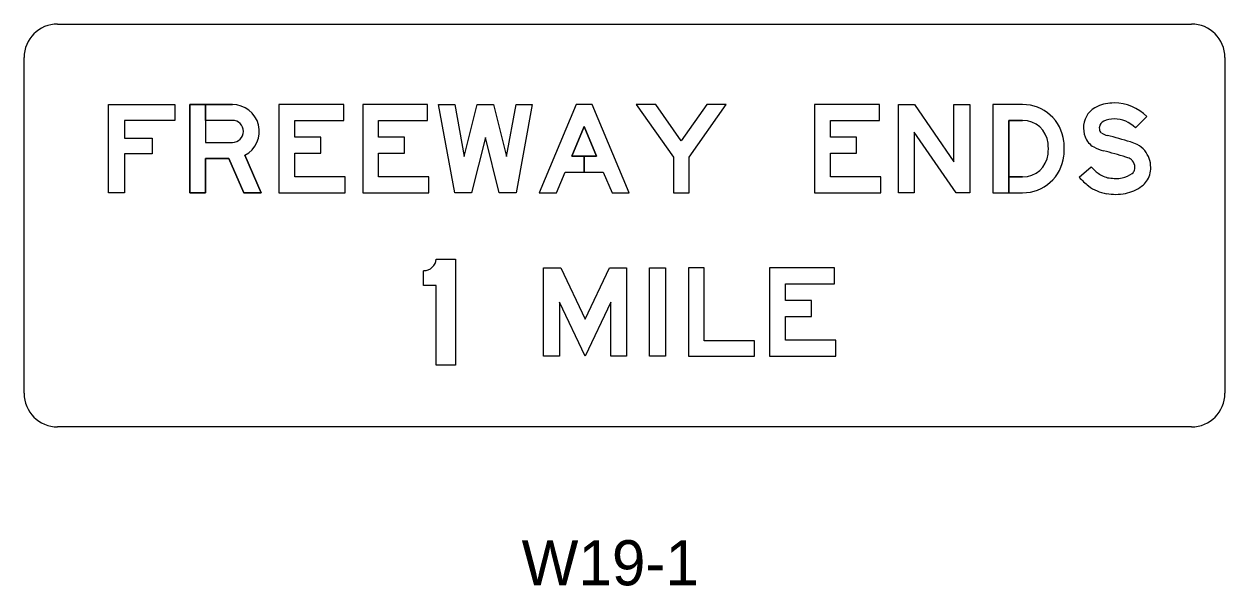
# Model space of a CAD drawing. Extents: x 42133 to 45533, y 41351 to 47951.
# Drawn here: x 44674.7 to 44874.7, y 46229.9 to 46323.5 of the extents above; entities that cross this region are included whole.
import ezdxf

# ---------------------------------------------------------------- set-up
doc = ezdxf.new("R2010")
doc.units = 0
doc.layers.add('P_TRAF_SIGN_SignDetails', color=7, linetype='Continuous')

msp = doc.modelspace()

# ---------------------------------------------------------------- linework, layer by layer
at = {"layer": 'P_TRAF_SIGN_SignDetails'}
for p, q in [((44680.26, 46323.49), (44869.11, 46323.49)), ((44674.66, 46262.01), (44674.66, 46317.9)), ((44874.68, 46317.9), (44874.68, 46262.01)), ((44838.68, 46298.04), (44841, 46298.04)), ((44838.68, 46295.39), (44841, 46295.39)), ((44838.68, 46295.39), (44841, 46295.39)), ((44869.11, 46256.42), (44680.26, 46256.42))]:
    msp.add_line(p, q, dxfattribs=at)
for points in [[(44691.38, 46301.86), (44691.38, 46295.39), (44688.74, 46295.39), (44688.74, 46310.09), (44699.76, 46310.09), (44699.76, 46307.44), (44691.38, 46307.44), (44691.38, 46304.5), (44696.01, 46304.5), (44696.01, 46301.86)], [(44691.38, 46301.86), (44691.38, 46295.39), (44688.74, 46295.39), (44688.74, 46310.09), (44699.76, 46310.09), (44699.76, 46307.44), (44691.38, 46307.44), (44691.38, 46304.5), (44696.01, 46304.5), (44696.01, 46301.86)], [(44691.38, 46301.86), (44691.38, 46295.39), (44688.74, 46295.39), (44688.74, 46310.09), (44699.76, 46310.09), (44699.76, 46307.44), (44691.38, 46307.44), (44691.38, 46304.5), (44696.01, 46304.5), (44696.01, 46301.86)], [(44728.13, 46298.04), (44719.75, 46298.04), (44719.75, 46301.99), (44724.09, 46301.99), (44724.09, 46304.63), (44719.75, 46304.63), (44719.75, 46307.44), (44727.91, 46307.44), (44727.91, 46310.09), (44717.11, 46310.09), (44717.11, 46295.39), (44728.13, 46295.39)], [(44728.13, 46298.04), (44719.75, 46298.04), (44719.75, 46301.99), (44724.09, 46301.99), (44724.09, 46304.63), (44719.75, 46304.63), (44719.75, 46307.44), (44727.91, 46307.44), (44727.91, 46310.09), (44717.11, 46310.09), (44717.11, 46295.39), (44728.13, 46295.39)], [(44728.13, 46298.04), (44719.75, 46298.04), (44719.75, 46301.99), (44724.09, 46301.99), (44724.09, 46304.63), (44719.75, 46304.63), (44719.75, 46307.44), (44727.91, 46307.44), (44727.91, 46310.09), (44717.11, 46310.09), (44717.11, 46295.39), (44728.13, 46295.39)], [(44742.1, 46298.04), (44733.72, 46298.04), (44733.72, 46301.99), (44738.05, 46301.99), (44738.05, 46304.63), (44733.72, 46304.63), (44733.72, 46307.44), (44741.88, 46307.44), (44741.88, 46310.09), (44731.07, 46310.09), (44731.07, 46295.39), (44742.1, 46295.39)], [(44742.1, 46298.04), (44733.72, 46298.04), (44733.72, 46301.99), (44738.05, 46301.99), (44738.05, 46304.63), (44733.72, 46304.63), (44733.72, 46307.44), (44741.88, 46307.44), (44741.88, 46310.09), (44731.07, 46310.09), (44731.07, 46295.39), (44742.1, 46295.39)], [(44742.1, 46298.04), (44733.72, 46298.04), (44733.72, 46301.99), (44738.05, 46301.99), (44738.05, 46304.63), (44733.72, 46304.63), (44733.72, 46307.44), (44741.88, 46307.44), (44741.88, 46310.09), (44731.07, 46310.09), (44731.07, 46295.39), (44742.1, 46295.39)], [(44751.5, 46304.58), (44749.19, 46295.39), (44746.4, 46295.39), (44743.71, 46310.09), (44746.4, 46310.09), (44747.98, 46301.43), (44750.16, 46310.09), (44752.84, 46310.09), (44755.03, 46301.43), (44756.61, 46310.09), (44759.3, 46310.09), (44756.61, 46295.39), (44753.82, 46295.39)], [(44751.5, 46304.58), (44749.19, 46295.39), (44746.4, 46295.39), (44743.71, 46310.09), (44746.4, 46310.09), (44747.98, 46301.43), (44750.16, 46310.09), (44752.84, 46310.09), (44755.03, 46301.43), (44756.61, 46310.09), (44759.3, 46310.09), (44756.61, 46295.39), (44753.82, 46295.39)], [(44751.5, 46304.58), (44749.19, 46295.39), (44746.4, 46295.39), (44743.71, 46310.09), (44746.4, 46310.09), (44747.98, 46301.43), (44750.16, 46310.09), (44752.84, 46310.09), (44755.03, 46301.43), (44756.61, 46310.09), (44759.3, 46310.09), (44756.61, 46295.39), (44753.82, 46295.39)], [(44764.79, 46298.84), (44771.14, 46298.84), (44772.6, 46295.39), (44775.47, 46295.39), (44769.29, 46310.09), (44766.65, 46310.09), (44760.47, 46295.39), (44763.34, 46295.39)], [(44770.03, 46301.49), (44767.97, 46301.49), (44767.97, 46298.84), (44771.14, 46298.84), (44772.6, 46295.39), (44775.47, 46295.39), (44769.29, 46310.09), (44766.65, 46310.09), (44760.47, 46295.39), (44763.34, 46295.39), (44764.79, 46298.84), (44767.97, 46298.84), (44767.97, 46301.49), (44765.9, 46301.49), (44767.97, 46306.41)], [(44770.03, 46301.49), (44767.97, 46301.49), (44767.97, 46298.84), (44771.14, 46298.84), (44772.6, 46295.39), (44775.47, 46295.39), (44769.29, 46310.09), (44766.65, 46310.09), (44760.47, 46295.39), (44763.34, 46295.39), (44764.79, 46298.84), (44767.97, 46298.84), (44767.97, 46301.49), (44765.9, 46301.49), (44767.97, 46306.41)], [(44785.46, 46301.34), (44791.64, 46310.09), (44788.4, 46310.09), (44784.14, 46304.06), (44779.88, 46310.09), (44776.64, 46310.09), (44782.82, 46301.34), (44782.82, 46295.39), (44785.46, 46295.39)], [(44785.46, 46301.34), (44791.64, 46310.09), (44788.4, 46310.09), (44784.14, 46304.06), (44779.88, 46310.09), (44776.64, 46310.09), (44782.82, 46301.34), (44782.82, 46295.39), (44785.46, 46295.39)], [(44785.46, 46301.34), (44791.64, 46310.09), (44788.4, 46310.09), (44784.14, 46304.06), (44779.88, 46310.09), (44776.64, 46310.09), (44782.82, 46301.34), (44782.82, 46295.39), (44785.46, 46295.39)], [(44817.36, 46298.04), (44808.98, 46298.04), (44808.98, 46301.99), (44813.32, 46301.99), (44813.32, 46304.63), (44808.98, 46304.63), (44808.98, 46307.44), (44817.14, 46307.44), (44817.14, 46310.09), (44806.34, 46310.09), (44806.34, 46295.39), (44817.36, 46295.39)], [(44817.36, 46298.04), (44808.98, 46298.04), (44808.98, 46301.99), (44813.32, 46301.99), (44813.32, 46304.63), (44808.98, 46304.63), (44808.98, 46307.44), (44817.14, 46307.44), (44817.14, 46310.09), (44806.34, 46310.09), (44806.34, 46295.39), (44817.36, 46295.39)], [(44817.36, 46298.04), (44808.98, 46298.04), (44808.98, 46301.99), (44813.32, 46301.99), (44813.32, 46304.63), (44808.98, 46304.63), (44808.98, 46307.44), (44817.14, 46307.44), (44817.14, 46310.09), (44806.34, 46310.09), (44806.34, 46295.39), (44817.36, 46295.39)], [(44832.21, 46310.09), (44832.21, 46295.39), (44829.93, 46295.39), (44822.95, 46305.46), (44822.95, 46295.39), (44820.3, 46295.39), (44820.3, 46310.09), (44822.96, 46310.09), (44829.56, 46300.56), (44829.56, 46310.09)], [(44832.21, 46310.09), (44832.21, 46295.39), (44829.93, 46295.39), (44822.95, 46305.46), (44822.95, 46295.39), (44820.3, 46295.39), (44820.3, 46310.09), (44822.96, 46310.09), (44829.56, 46300.56), (44829.56, 46310.09)], [(44832.21, 46310.09), (44832.21, 46295.39), (44829.93, 46295.39), (44822.95, 46305.46), (44822.95, 46295.39), (44820.3, 46295.39), (44820.3, 46310.09), (44822.96, 46310.09), (44829.56, 46300.56), (44829.56, 46310.09)], [(44770.03, 46301.49), (44767.97, 46306.41), (44765.9, 46301.49)], [(44768.12, 46274.36), (44772.17, 46282.89), (44775.03, 46282.89), (44775.03, 46268.19), (44772.38, 46268.19), (44772.38, 46277.16), (44768.12, 46268.19), (44763.85, 46277.16), (44763.85, 46268.19), (44761.21, 46268.19), (44761.21, 46282.89), (44764.06, 46282.89)], [(44768.12, 46274.36), (44772.17, 46282.89), (44775.03, 46282.89), (44775.03, 46268.19), (44772.38, 46268.19), (44772.38, 46277.16), (44768.12, 46268.19), (44763.85, 46277.16), (44763.85, 46268.19), (44761.21, 46268.19), (44761.21, 46282.89), (44764.06, 46282.89)], [(44768.12, 46274.36), (44772.17, 46282.89), (44775.03, 46282.89), (44775.03, 46268.19), (44772.38, 46268.19), (44772.38, 46277.16), (44768.12, 46268.19), (44763.85, 46277.16), (44763.85, 46268.19), (44761.21, 46268.19), (44761.21, 46282.89), (44764.06, 46282.89)], [(44778.85, 46268.19), (44778.85, 46282.89), (44781.49, 46282.89), (44781.49, 46268.19)], [(44778.85, 46268.19), (44778.85, 46282.89), (44781.49, 46282.89), (44781.49, 46268.19)], [(44778.85, 46268.19), (44778.85, 46282.89), (44781.49, 46282.89), (44781.49, 46268.19)], [(44796.34, 46268.19), (44796.34, 46270.77), (44787.96, 46270.77), (44787.96, 46282.89), (44785.32, 46282.89), (44785.32, 46268.19)], [(44796.34, 46268.19), (44796.34, 46270.77), (44787.96, 46270.77), (44787.96, 46282.89), (44785.32, 46282.89), (44785.32, 46268.19)], [(44796.34, 46268.19), (44796.34, 46270.77), (44787.96, 46270.77), (44787.96, 46282.89), (44785.32, 46282.89), (44785.32, 46268.19)], [(44809.86, 46270.84), (44801.49, 46270.84), (44801.49, 46274.79), (44805.82, 46274.79), (44805.82, 46277.44), (44801.49, 46277.44), (44801.49, 46280.25), (44809.64, 46280.25), (44809.64, 46282.89), (44798.84, 46282.89), (44798.84, 46268.19), (44809.86, 46268.19)], [(44809.86, 46270.84), (44801.49, 46270.84), (44801.49, 46274.79), (44805.82, 46274.79), (44805.82, 46277.44), (44801.49, 46277.44), (44801.49, 46280.25), (44809.64, 46280.25), (44809.64, 46282.89), (44798.84, 46282.89), (44798.84, 46268.19), (44809.86, 46268.19)], [(44809.86, 46270.84), (44801.49, 46270.84), (44801.49, 46274.79), (44805.82, 46274.79), (44805.82, 46277.44), (44801.49, 46277.44), (44801.49, 46280.25), (44809.64, 46280.25), (44809.64, 46282.89), (44798.84, 46282.89), (44798.84, 46268.19), (44809.86, 46268.19)]]:
    msp.add_lwpolyline(points, close=True, dxfattribs=at)
for points in [[(44709.37, 46310.09), (44702.26, 46310.09), (44702.26, 46295.39), (44704.91, 46295.39), (44704.91, 46301.12), (44708.8, 46301.12), (44711.28, 46295.39), (44714.17, 46295.39), (44711.46, 46301.64)], [(44711.46, 46301.64), (44714.17, 46295.39), (44711.28, 46295.39), (44708.8, 46301.12), (44704.91, 46301.12), (44704.91, 46295.39), (44702.26, 46295.39), (44702.26, 46310.09), (44704.9, 46310.09), (44704.91, 46303.77), (44709.37, 46303.77)], [(44711.46, 46301.64), (44714.17, 46295.39), (44711.28, 46295.39), (44708.8, 46301.12), (44704.91, 46301.12), (44704.91, 46295.39), (44702.26, 46295.39), (44702.26, 46310.09), (44704.9, 46310.09), (44704.91, 46303.77), (44709.37, 46303.77)], [(44704.91, 46307.44), (44704.91, 46310.09), (44709.37, 46310.09)], [(44704.91, 46307.44), (44704.91, 46310.09), (44709.37, 46310.09)], [(44841, 46310.09), (44836.03, 46310.09), (44836.03, 46295.39), (44841, 46295.39)], [(44841, 46310.09), (44836.03, 46310.09), (44836.03, 46295.39), (44838.68, 46295.39), (44838.68, 46307.44), (44841, 46307.44)], [(44841, 46310.09), (44836.03, 46310.09), (44836.03, 46295.39), (44838.68, 46295.39), (44838.68, 46307.44), (44841, 46307.44)], [(44709.37, 46307.44), (44704.91, 46307.44), (44704.91, 46303.77), (44709.37, 46303.77)], [(44709.37, 46307.44), (44704.91, 46307.44)], [(44709.37, 46307.44), (44704.91, 46307.44)], [(44841, 46307.44), (44838.68, 46307.44), (44838.68, 46298.04)], [(44861.67, 46308.07), (44859.78, 46306.21)], [(44861.67, 46308.07), (44859.78, 46306.21)], [(44861.67, 46308.07), (44859.78, 46306.21)], [(44850.44, 46297.99), (44852.44, 46299.72)], [(44850.44, 46297.99), (44852.44, 46299.72)], [(44850.44, 46297.99), (44852.44, 46299.72)], [(44841, 46298.04), (44838.68, 46298.04), (44838.68, 46295.39)], [(44841, 46298.04), (44838.68, 46298.04), (44838.68, 46295.39)], [(44743.33, 46284.36), (44746.51, 46284.36), (44746.51, 46266.72)], [(44743.33, 46284.36), (44746.51, 46284.36), (44746.51, 46266.72)], [(44743.33, 46284.36), (44746.51, 46284.36), (44746.51, 46266.72)], [(44746.51, 46266.72), (44743.33, 46266.72), (44743.33, 46279.95), (44741.22, 46279.95), (44741.22, 46282.42)], [(44746.51, 46266.72), (44743.33, 46266.72), (44743.33, 46279.95), (44741.22, 46279.95), (44741.22, 46282.42)], [(44746.51, 46266.72), (44743.33, 46266.72), (44743.33, 46279.95), (44741.22, 46279.95), (44741.22, 46282.42)]]:
    msp.add_lwpolyline(points, dxfattribs=at)
for centre, radius, start, end in [((44680.26, 46317.9), 5.59, 90, 180), ((44869.11, 46317.9), 5.59, 360, 90), ((44741.22, 46284.55), 2.12, 270, 355.0209), ((44741.22, 46284.55), 2.12, 270, 355.0209), ((44741.22, 46284.55), 2.12, 270, 355.0209), ((44680.26, 46262.01), 5.59, 180, 270), ((44869.11, 46262.01), 5.59, 270, 360)]:
    msp.add_arc(centre, radius, start, end, dxfattribs=at)
for centre, major_axis, ratio, start_param, end_param in [((44709.37, 46305.61), (0, 4.48), 0.999998, 3.62744, 6.283185), ((44709.37, 46305.61), (0, 4.48), 0.999998, 3.62744, 6.283185), ((44709.37, 46305.61), (0, 4.48), 0.999998, 3.62744, 6.283185), ((44841, 46303.18), (0, 6.91), 0.999998, 4.82584, 6.283185), ((44841, 46303.18), (0, 6.91), 0.999998, 4.82584, 6.283185), ((44841, 46303.18), (0, 6.91), 0.999998, 4.82584, 6.283185), ((44854.98, 46306.24), (0, 3.84), 0.999999, 0.407095, 1.468557), ((44854.98, 46306.24), (0, 3.84), 0.999999, 0.407095, 1.468557), ((44854.98, 46306.24), (0, 3.84), 0.999999, 0.407095, 1.468557), ((44856.24, 46303.33), (0, 7.02), 0.999999, 0, 0.407095), ((44856.24, 46303.33), (0, 7.02), 0.999999, 0, 0.407095), ((44856.24, 46303.33), (0, 7.02), 0.999999, 0, 0.407095), ((44856.24, 46302.74), (0, 7.61), 0.999999, 5.487912, 6.283185), ((44856.24, 46302.74), (0, 7.61), 0.999999, 5.487912, 6.283185), ((44856.24, 46302.74), (0, 7.61), 0.999999, 5.487912, 6.283185), ((44709.37, 46305.61), (0, 1.84), 0.999998, 3.141593, 6.283185), ((44709.37, 46305.61), (0, 1.84), 0.999998, 3.141593, 6.283185), ((44709.37, 46305.61), (0, 1.84), 0.999998, 3.141593, 6.283185), ((44841, 46303.18), (0, 4.26), 0.999998, 4.82584, 6.283185), ((44841, 46303.18), (0, 4.26), 0.999998, 4.82584, 6.283185), ((44841, 46303.18), (0, 4.26), 0.999998, 4.82584, 6.283185), ((44854.98, 46306.24), (0, 1.2), 0.999999, 0.407095, 1.468557), ((44854.98, 46306.24), (0, 1.2), 0.999999, 0.407095, 1.468557), ((44854.98, 46306.24), (0, 1.2), 0.999999, 0.407095, 1.468557), ((44856.24, 46303.33), (0, 4.37), 0.999999, 0, 0.407095), ((44856.24, 46303.33), (0, 4.37), 0.999999, 0, 0.407095), ((44856.24, 46303.33), (0, 4.37), 0.999999, 0, 0.407095), ((44856.24, 46302.74), (0, 4.96), 0.999999, 5.487912, 6.283185), ((44856.24, 46302.74), (0, 4.96), 0.999999, 5.487912, 6.283185), ((44856.24, 46302.74), (0, 4.96), 0.999999, 5.487912, 6.283185), ((44855.33, 46306.21), (0, 4.2), 0.999999, 1.468557, 1.941238), ((44855.33, 46306.21), (0, 4.2), 0.999999, 1.468557, 1.941238), ((44855.33, 46306.21), (0, 4.2), 0.999999, 1.468557, 1.941238), ((44855.33, 46306.21), (0, 1.56), 0.999999, 1.468557, 1.941238), ((44855.33, 46306.21), (0, 1.56), 0.999999, 1.468557, 1.941238), ((44855.33, 46306.21), (0, 1.56), 0.999999, 1.468557, 1.941238), ((44854.48, 46305.88), (0, 0.641), 0.999999, 1.941238, 2.621157), ((44854.48, 46305.88), (0, 0.641), 0.999999, 1.941238, 2.621157), ((44854.48, 46305.88), (0, 0.641), 0.999999, 1.941238, 2.621157), ((44856, 46308.52), (0, 3.69), 0.999999, 2.621157, 2.899109), ((44856, 46308.52), (0, 3.69), 0.999999, 2.621157, 2.899109), ((44856, 46308.52), (0, 3.69), 0.999999, 2.621157, 2.899109), ((44837.98, 46235.67), (0, 71.35), 0.999999, 5.984666, 6.040702), ((44837.98, 46235.67), (0, 71.35), 0.999999, 5.984666, 6.040702), ((44837.98, 46235.67), (0, 71.35), 0.999999, 5.984666, 6.040702), ((44837.13, 46302.74), (0, 8.16), 0.999998, 4.598938, 4.82584), ((44837.13, 46302.74), (0, 8.16), 0.999998, 4.598938, 4.82584), ((44837.13, 46302.74), (0, 8.16), 0.999998, 4.598938, 4.82584), ((44837.13, 46302.74), (0, 10.8), 0.999998, 4.598938, 4.82584), ((44837.13, 46302.74), (0, 10.8), 0.999998, 4.598938, 4.82584), ((44837.13, 46302.74), (0, 10.8), 0.999998, 4.598938, 4.82584), ((44854.48, 46305.88), (0, 3.29), 0.999999, 1.941238, 2.621157), ((44854.48, 46305.88), (0, 3.29), 0.999999, 1.941238, 2.621157), ((44854.48, 46305.88), (0, 3.29), 0.999999, 1.941238, 2.621157), ((44856, 46308.52), (0, 6.34), 0.999999, 2.621157, 2.899109), ((44856, 46308.52), (0, 6.34), 0.999999, 2.621157, 2.899109), ((44856, 46308.52), (0, 6.34), 0.999999, 2.621157, 2.899109), ((44856.89, 46297.13), (0, 7.06), 0.999999, 5.812135, 5.984666), ((44856.89, 46297.13), (0, 7.06), 0.999999, 5.812135, 5.984666), ((44856.89, 46297.13), (0, 7.06), 0.999999, 5.812135, 5.984666), ((44858.31, 46299.92), (0, 3.92), 0.999999, 5.402773, 5.812135), ((44858.31, 46299.92), (0, 3.92), 0.999999, 5.402773, 5.812135), ((44858.31, 46299.92), (0, 3.92), 0.999999, 5.402773, 5.812135), ((44841, 46302.3), (0, 4.26), 0.999998, 3.141593, 4.598938), ((44841, 46302.3), (0, 4.26), 0.999998, 3.141593, 4.598938), ((44841, 46302.3), (0, 4.26), 0.999998, 3.141593, 4.598938), ((44841, 46302.3), (0, 6.91), 0.999998, 3.141593, 4.598938), ((44841, 46302.3), (0, 6.91), 0.999998, 3.141593, 4.598938), ((44841, 46302.3), (0, 6.91), 0.999998, 3.141593, 4.598938), ((44837.98, 46235.67), (0, 68.71), 0.999999, 5.984666, 6.040702), ((44837.98, 46235.67), (0, 68.71), 0.999999, 5.984666, 6.040702), ((44837.98, 46235.67), (0, 68.71), 0.999999, 5.984666, 6.040702), ((44856.89, 46297.13), (0, 4.41), 0.999999, 5.812135, 5.984666), ((44856.89, 46297.13), (0, 4.41), 0.999999, 5.812135, 5.984666), ((44856.89, 46297.13), (0, 4.41), 0.999999, 5.812135, 5.984666), ((44858.31, 46299.92), (0, 1.28), 0.999999, 5.402773, 5.812135), ((44858.31, 46299.92), (0, 1.28), 0.999999, 5.402773, 5.812135), ((44858.31, 46299.92), (0, 1.28), 0.999999, 5.402773, 5.812135), ((44857.94, 46299.62), (0, 4.4), 0.999999, 4.712389, 5.402773), ((44857.94, 46299.62), (0, 4.4), 0.999999, 4.712389, 5.402773), ((44857.94, 46299.62), (0, 4.4), 0.999999, 4.712389, 5.402773), ((44858.18, 46304.69), (0, 7.59), 0.999999, 2.283243, 2.489697), ((44858.18, 46304.69), (0, 7.59), 0.999999, 2.283243, 2.489697), ((44858.18, 46304.69), (0, 7.59), 0.999999, 2.283243, 2.489697), ((44858.68, 46299.43), (0, 0.992), 0.999999, 3.771092, 4.424361), ((44858.68, 46299.43), (0, 0.992), 0.999999, 3.771092, 4.424361), ((44858.68, 46299.43), (0, 0.992), 0.999999, 3.771092, 4.424361), ((44857.94, 46299.62), (0, 1.75), 0.999999, 4.712389, 5.402773), ((44857.94, 46299.62), (0, 1.75), 0.999999, 4.712389, 5.402773), ((44857.94, 46299.62), (0, 1.75), 0.999999, 4.712389, 5.402773), ((44858.05, 46299.62), (0, 1.64), 0.999999, 4.424361, 4.712389), ((44858.05, 46299.62), (0, 1.64), 0.999999, 4.424361, 4.712389), ((44858.05, 46299.62), (0, 1.64), 0.999999, 4.424361, 4.712389), ((44858.05, 46299.62), (0, 4.29), 0.999999, 4.424361, 4.712389), ((44858.05, 46299.62), (0, 4.29), 0.999999, 4.424361, 4.712389), ((44858.05, 46299.62), (0, 4.29), 0.999999, 4.424361, 4.712389), ((44858.18, 46304.69), (0, 10.24), 0.999999, 2.283243, 2.489697), ((44858.18, 46304.69), (0, 10.24), 0.999999, 2.283243, 2.489697), ((44858.18, 46304.69), (0, 10.24), 0.999999, 2.283243, 2.489697), ((44856.05, 46301.89), (0, 4.08), 0.999999, 2.489697, 2.979885), ((44856.05, 46301.89), (0, 4.08), 0.999999, 2.489697, 2.979885), ((44856.05, 46301.89), (0, 4.08), 0.999999, 2.489697, 2.979885), ((44856.5, 46304.62), (0, 6.84), 0.999999, 2.979885, 3.141593), ((44856.5, 46304.62), (0, 6.84), 0.999999, 2.979885, 3.141593), ((44856.5, 46304.62), (0, 6.84), 0.999999, 2.979885, 3.141593), ((44856.5, 46303.18), (0, 5.41), 0.999999, 3.141593, 3.34483), ((44856.5, 46303.18), (0, 5.41), 0.999999, 3.141593, 3.34483), ((44856.5, 46303.18), (0, 5.41), 0.999999, 3.141593, 3.34483), ((44856.72, 46302.12), (0, 4.32), 0.999999, 3.34483, 3.771092), ((44856.72, 46302.12), (0, 4.32), 0.999999, 3.34483, 3.771092), ((44856.72, 46302.12), (0, 4.32), 0.999999, 3.34483, 3.771092), ((44858.68, 46299.43), (0, 3.64), 0.999999, 3.771092, 4.424361), ((44858.68, 46299.43), (0, 3.64), 0.999999, 3.771092, 4.424361), ((44858.68, 46299.43), (0, 3.64), 0.999999, 3.771092, 4.424361), ((44856.05, 46301.89), (0, 6.73), 0.999999, 2.489697, 2.979885), ((44856.05, 46301.89), (0, 6.73), 0.999999, 2.489697, 2.979885), ((44856.05, 46301.89), (0, 6.73), 0.999999, 2.489697, 2.979885), ((44856.5, 46304.62), (0, 9.49), 0.999999, 2.979885, 3.141593), ((44856.5, 46304.62), (0, 9.49), 0.999999, 2.979885, 3.141593), ((44856.5, 46304.62), (0, 9.49), 0.999999, 2.979885, 3.141593), ((44856.5, 46303.18), (0, 8.05), 0.999999, 3.141593, 3.34483), ((44856.5, 46303.18), (0, 8.05), 0.999999, 3.141593, 3.34483), ((44856.5, 46303.18), (0, 8.05), 0.999999, 3.141593, 3.34483), ((44856.72, 46302.12), (0, 6.97), 0.999999, 3.34483, 3.771092), ((44856.72, 46302.12), (0, 6.97), 0.999999, 3.34483, 3.771092), ((44856.72, 46302.12), (0, 6.97), 0.999999, 3.34483, 3.771092)]:
    msp.add_ellipse(centre, major_axis=major_axis, ratio=ratio, start_param=start_param, end_param=end_param, dxfattribs=at)

# ---------------------------------------------------------------- texts
msp.add_text('W19-1', height=7.5, dxfattribs=at).set_placement((44757.54, 46230.05))

doc.saveas('drawing.dxf')
